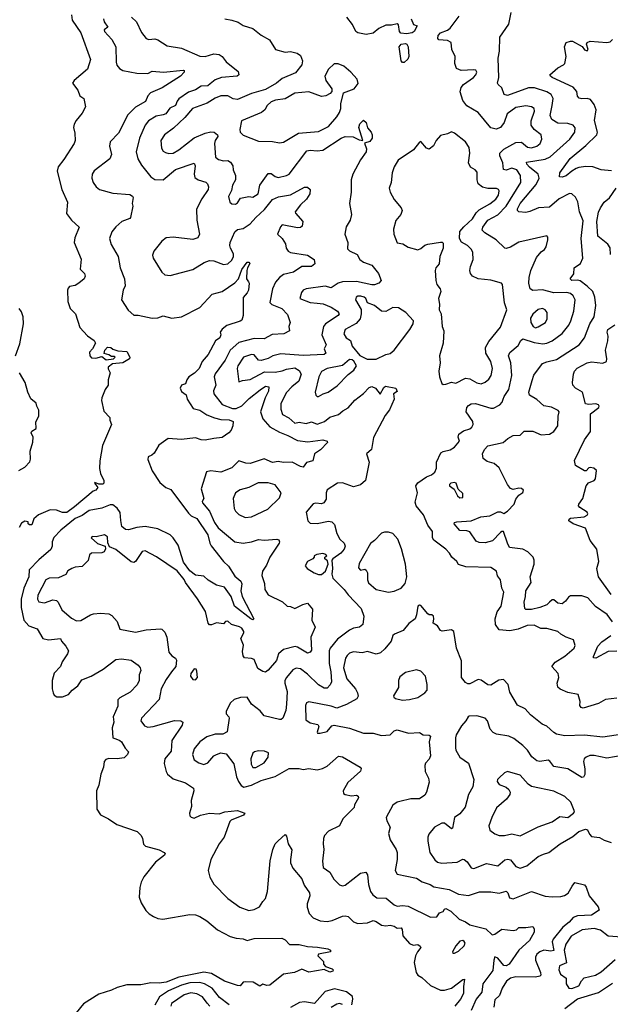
# Model space of a CAD drawing. Extents: x 1552294 to 1694791, y 811929 to 917222.
# Tile 573 of 643: x 1675169 to 1679389, y 877509 to 884549. Entities that reach past the tile are written whole.
import ezdxf

# ---------------------------------------------------------------- set-up
doc = ezdxf.new("R2010")
doc.units = 0

msp = doc.modelspace()

# ---------------------------------------------------------------- linework, layer by layer
at = {"layer": '0CON10XD'}
for points in [[(1675538.1, 884585), (1675543.3, 884545), (1675606.2, 884456.2), (1675674.3, 884265), (1675652.5, 884195), (1675557.5, 884115), (1675546, 884095), (1675583.3, 884045), (1675598.8, 884005), (1675625.8, 883985.8), (1675640, 883925), (1675615, 883880), (1675572.1, 883827.9), (1675558.3, 883801.7), (1675552.7, 883777.3), (1675561.7, 883738.3), (1675565.7, 883685.7), (1675558.6, 883665), (1675485, 883548.6), (1675443, 883497), (1675437.3, 883465), (1675470.3, 883335), (1675509.4, 883245), (1675503.8, 883163.8), (1675538, 883115), (1675593.3, 883065), (1675561.7, 882988.3), (1675557.5, 882955), (1675606.8, 882836.8), (1675601.4, 882765), (1675632, 882735), (1675637.5, 882715), (1675630, 882695), (1675590.8, 882665), (1675565, 882649.5), (1675525, 882640.6), (1675515, 882629.2), (1675510.4, 882615), (1675513.1, 882535), (1675528.9, 882485), (1675567.5, 882445), (1675597.3, 882347.3), (1675652.5, 882287.5), (1675700, 882255), (1675710, 882235), (1675688, 882195), (1675667.5, 882172.5), (1675670.8, 882145), (1675682.2, 882132.2), (1675711.7, 882128.3), (1675755, 882140), (1675787, 882117), (1675840, 882125), (1675850, 882135), (1675845, 882140), (1675825, 882140), (1675805, 882152.5), (1675771.7, 882161.7), (1675777.5, 882185), (1675795, 882206.7), (1675820, 882205), (1675835, 882192.5), (1675870.7, 882180.7), (1675935, 882176.7), (1675956.7, 882135), (1675953.3, 882125), (1675905, 882096.7), (1675830.9, 882089.1), (1675801.5, 882065), (1675801.8, 882051.8), (1675815.3, 882025), (1675800.4, 881975), (1675800.7, 881935), (1675779, 881905), (1675755.6, 881845), (1675754.2, 881825), (1675770.3, 881750.3), (1675812.9, 881705), (1675812.5, 881685), (1675824.2, 881654.2), (1675761.5, 881505), (1675740.8, 881395), (1675739.2, 881339.2), (1675746.7, 881305), (1675770, 881255), (1675770, 881235), (1675761.7, 881228.3), (1675735, 881227.5), (1675705, 881240), (1675702.5, 881235), (1675713, 881223), (1675727.5, 881205), (1675712.5, 881185), (1675693.1, 881176.9), (1675560.5, 881065), (1675505, 881026.4), (1675475, 881024.6), (1675431.9, 881041.9), (1675386.3, 881043.7), (1675302.1, 881007.9), (1675270.5, 880979.5), (1675255, 880937.5), (1675238.3, 880938.3), (1675230, 880945), (1675228.3, 880958.3), (1675205, 880962.5), (1675180.7, 880949.3), (1675165, 880917.5)], [(1675967.6, 884567.6), (1676002.7, 884532.7), (1676037.9, 884457.9), (1676072, 884415), (1676092.3, 884407.7), (1676135, 884411.4), (1676155, 884405.7), (1676222.4, 884362.4), (1676325.5, 884345.5), (1676455, 884288.6), (1676495, 884286.9), (1676555, 884303.8), (1676595, 884300), (1676615.8, 884285.7), (1676645, 884248.1), (1676729.3, 884179.3), (1676735.7, 884155), (1676723.6, 884146.4), (1676610, 884135), (1676565, 884118.2), (1676529.7, 884090.3), (1676514.2, 884075.8), (1676465, 884073.3), (1676425, 884047.3), (1676375, 884031.6), (1676305, 883982.1), (1676292.8, 883967.2), (1676282, 883935), (1676242.4, 883917.6), (1676213.1, 883876.9), (1676195, 883867.9), (1676145, 883859.6), (1676088.1, 883825), (1676065.7, 883794.3), (1676025, 883701.4), (1676000, 883605), (1676014, 883554), (1676039.1, 883509.1), (1676104.7, 883424.7), (1676135, 883407.3), (1676195, 883404), (1676282.9, 883477.1), (1676415, 883524), (1676422.2, 883505), (1676416.1, 883445), (1676420.2, 883420.2), (1676444, 883404), (1676498, 883388), (1676511.1, 883375), (1676518.5, 883355), (1676514.5, 883335), (1676471.4, 883268.6), (1676433.1, 883195), (1676435.5, 883115), (1676454.2, 883015.8), (1676441.2, 882988.8), (1676405, 882977.8), (1676265, 882994.4), (1676215, 882988.6), (1676185, 882966), (1676127, 882893), (1676118, 882865), (1676122.5, 882845), (1676185, 882743.8), (1676205.9, 882725.9), (1676245, 882720), (1676405, 882763.8), (1676486.6, 882813.4), (1676525, 882827.5), (1676555, 882826), (1676625, 882799.2), (1676655, 882802.9), (1676685, 882830), (1676696.5, 882855), (1676696.7, 882875), (1676674.5, 882914.5), (1676670, 882935), (1676672.9, 882955), (1676705, 883032.9), (1676725, 883048.2), (1676765, 883056), (1676815, 883088.5), (1676856.1, 883135), (1676918.6, 883191.4), (1676975, 883263.3), (1677018, 883282), (1677103.1, 883296.9), (1677205, 883350.8), (1677225, 883352), (1677245.6, 883335), (1677241.9, 883305), (1677217.5, 883265), (1677175.6, 883225), (1677136.2, 883175), (1677138.8, 883165), (1677192.5, 883105), (1677186.5, 883073.5), (1677175, 883064.2), (1677155, 883060), (1677045, 883082), (1677032.1, 883067.9), (1677011.2, 883015), (1677043.3, 882985), (1677067.3, 882947.3), (1677073.8, 882915), (1677086.7, 882895), (1677105, 882884.4), (1677225.8, 882865), (1677273.5, 882835), (1677277.8, 882802.3), (1677255, 882785.4), (1677185, 882785.2), (1677125.6, 882745), (1677055, 882726.1), (1677024.4, 882705), (1676997.4, 882672.6), (1676974.2, 882625.8), (1676956.9, 882526.9), (1676971.5, 882511.5), (1677042.2, 882485), (1677081.5, 882441.5), (1677102.5, 882385), (1677092.9, 882355), (1677095.8, 882325), (1677056, 882304), (1676973, 882297), (1676915, 882268), (1676845, 882270.3), (1676735, 882241.1), (1676673.8, 882185), (1676635.8, 882115), (1676565, 882017.3), (1676557.6, 881995), (1676571.1, 881935), (1676554.4, 881895), (1676557.1, 881875), (1676615, 881798.5), (1676688.2, 881768.2), (1676715, 881768.2), (1676755, 881788.1), (1676808.9, 881841.1), (1676886.8, 881903.2), (1676925, 881928.9), (1676949.4, 881925), (1676946.3, 881893.6), (1676923.5, 881845), (1676890.2, 881745), (1676906, 881695), (1676956.8, 881636.8), (1677025, 881598.8), (1677085, 881577.1), (1677155, 881540.8), (1677228.2, 881531.8), (1677335.5, 881545.5), (1677366.1, 881536.1), (1677368.8, 881525), (1677317.4, 881472.6), (1677276, 881445), (1677262.9, 881395), (1677218.2, 881381.8), (1677195, 881350), (1677175, 881353.3), (1677115, 881385.9), (1677053.6, 881383.6), (1677015, 881388.9), (1676975, 881383.3), (1676915, 881409.6), (1676815, 881376.5), (1676785, 881379.2), (1676734.7, 881395.3), (1676683.8, 881345), (1676605, 881314.4), (1676535, 881324), (1676503.3, 881315), (1676466, 881195), (1676484.3, 881125.7), (1676472.9, 881105), (1676474.4, 881095), (1676525.8, 881035.8), (1676560.3, 880955), (1676586.7, 880915), (1676705, 880816.4), (1676765, 880805.7), (1676825, 880814.4), (1676875, 880831.5), (1676915, 880826.9), (1677005.6, 880835.6), (1677020, 880830), (1677025.7, 880815.7), (1677021.9, 880805), (1676955, 880705.8), (1676932.2, 880647.7), (1676904, 880605), (1676900, 880575), (1676917.3, 880517.3), (1676920.9, 880475), (1676945, 880435.7), (1677045.7, 880385.7), (1677080, 880355), (1677105, 880353.3), (1677135, 880338), (1677192.1, 880367.9), (1677225, 880377.1), (1677262, 880335), (1677257.1, 880255), (1677279.2, 880205), (1677248.5, 880135), (1677255, 880040), (1677243.6, 880026.4), (1677225, 880020), (1677155, 880063.3), (1677136.5, 880066.5), (1677054.2, 880045.7), (1677019.1, 880015), (1677003.8, 879966.2), (1676945, 879897.5), (1676925, 879884.3), (1676905, 879888.6), (1676870.9, 879910.9), (1676843.1, 879973.1), (1676825, 879982.5), (1676775.9, 879985.9), (1676765, 880000), (1676760.8, 880030.8), (1676767.1, 880077.1), (1676748.6, 880125), (1676770.5, 880165), (1676770.5, 880175), (1676755, 880197.8), (1676738.7, 880208.7), (1676682.5, 880225), (1676655, 880247.5), (1676640, 880245), (1676625, 880230), (1676575, 880237.5), (1676538.2, 880221.8), (1676525, 880222.7), (1676514.6, 880235), (1676496.5, 880316.5), (1676438.8, 880408.8), (1676354, 880525), (1676345, 880546.2), (1676295, 880608), (1676147.2, 880707.2), (1676065, 880750.4), (1676043.7, 880746.3), (1675997.1, 880675), (1675985, 880668.9), (1675965, 880672), (1675855, 880761.3), (1675809.5, 880779.5), (1675797.3, 880807.3), (1675795, 880851.2), (1675775.5, 880865.5), (1675715, 880851.9), (1675687, 880853), (1675680, 880845), (1675725, 880803.6), (1675780, 880785), (1675781.2, 880765), (1675771.2, 880745), (1675755, 880738.1), (1675682, 880735), (1675668.3, 880721.7), (1675658.3, 880681.7), (1675615, 880639.4), (1675565.5, 880635.5), (1675542, 880625), (1675512.4, 880607.6), (1675498.5, 880581.5), (1675445, 880559.3), (1675380, 880555), (1675355, 880544.6), (1675297.8, 880435), (1675295.3, 880405), (1675305, 880386.4), (1675345, 880378.5), (1675405, 880400.5), (1675431.2, 880395), (1675443.6, 880383.6), (1675469.4, 880329.4), (1675539.5, 880269.5), (1675575, 880251), (1675606.1, 880253.9), (1675675, 880294.5), (1675695, 880300), (1675745, 880304.6), (1675805, 880299.7), (1675827.8, 880287.7), (1675865, 880246), (1675885, 880192), (1675995, 880170.6), (1676073.5, 880186.5), (1676174.5, 880194.5), (1676185, 880190.6), (1676205, 880170), (1676221.1, 880135), (1676235, 880025.8), (1676255, 880001.1), (1676283.1, 879983.1), (1676289.4, 879969.4), (1676284, 879925), (1676253.7, 879886.3), (1676215, 879831.5), (1676179.7, 879765), (1676165, 879688.5), (1676039.2, 879555), (1676034.4, 879535), (1676060.4, 879500.4), (1676085, 879491.2), (1676123.3, 879495), (1676275, 879538.1), (1676320, 879535), (1676333.3, 879525), (1676330.8, 879505), (1676255.5, 879395), (1676250.6, 879319.4), (1676206.5, 879265), (1676201.7, 879231.7), (1676214.2, 879174.2), (1676223.8, 879155), (1676265, 879121.4), (1676352.6, 879092.6), (1676410, 879055), (1676413.3, 879035), (1676394.1, 878965.9), (1676395.9, 878924.1), (1676382, 878875), (1676385, 878857.5), (1676395, 878846.2), (1676415, 878840.8), (1676459.5, 878860.5), (1676525, 878874.3), (1676595, 878870.8), (1676635, 878883.8), (1676725, 878894.8), (1676777.9, 878875), (1676768.6, 878861.4), (1676680.8, 878825), (1676670.6, 878815), (1676629.2, 878705), (1676593.1, 878655), (1676534.4, 878545), (1676515.8, 878465), (1676528.3, 878418.3), (1676556.6, 878366.6), (1676655.8, 878265), (1676742.6, 878202.6), (1676805, 878178.9), (1676845, 878185.6), (1676881.9, 878205), (1676905, 878244.4), (1676925.5, 878265), (1676940, 878315), (1676958.9, 878535), (1676978.2, 878615)], [(1677966.7, 884555), (1677982.5, 884515), (1678010, 884505), (1677986.7, 884465), (1677972.5, 884455), (1677931.9, 884448.1), (1677892.1, 884452.1), (1677883.6, 884463.6), (1677875, 884513.3), (1677865, 884520), (1677825, 884510), (1677785, 884511.1), (1677734.7, 884485.3), (1677695, 884451.8), (1677645, 884442.9), (1677585, 884454.6), (1677571.4, 884465), (1677546.7, 884515), (1677507.2, 884567.2)], [(1678624.3, 881835), (1678631.1, 881855), (1678665.3, 881905), (1678685.8, 882005), (1678678.9, 882095), (1678662.3, 882145), (1678670.3, 882169.7), (1678730.4, 882219.6), (1678749.5, 882255), (1678765, 882267.1), (1678845, 882241.1), (1678907.6, 882232.4), (1678935.4, 882235.4), (1678975, 882252.5), (1679045.5, 882305), (1679091.8, 882365), (1679107.9, 882395), (1679127.9, 882465), (1679139.2, 882545), (1679125, 882574.3), (1679105, 882590.9), (1679078.1, 882598.1), (1678985, 882595.7), (1678905, 882617.9), (1678835, 882613.5), (1678815.7, 882625), (1678806.9, 882665), (1678808.9, 882705), (1678822.5, 882755), (1678861.3, 882848.7), (1678895, 882888.8), (1678918.8, 882905), (1678931.2, 882925), (1678943.3, 882975), (1678942.5, 882995), (1678935, 883002.5), (1678735, 882958.8), (1678675, 882921.5), (1678644.2, 882914.2), (1678635, 882916.2), (1678574.2, 882975), (1678492.5, 883025), (1678472.5, 883045), (1678477.3, 883065), (1678514.1, 883115.9), (1678585, 883154.8), (1678644.4, 883215.6), (1678750.9, 883385), (1678748, 883435), (1678720.9, 883475), (1678685, 883487), (1678645, 883472.4), (1678626.9, 883476.9), (1678621.1, 883525), (1678599.1, 883575), (1678600.5, 883595), (1678627.4, 883622.6), (1678715, 883671.2), (1678755, 883672.9), (1678798.6, 883638.6), (1678825, 883632.4), (1678865, 883644.7), (1678887.9, 883665), (1678900.9, 883695), (1678894.3, 883725), (1678844.8, 883764.8), (1678824.1, 883795), (1678823.9, 883825), (1678847.1, 883895), (1678844.3, 883915), (1678827.1, 883927.1), (1678785, 883934.2), (1678715, 883921.9), (1678652.5, 883875), (1678630.5, 883815), (1678605, 883779.2), (1678573, 883767), (1678535, 883775.7), (1678445, 883885.7), (1678365, 883932.2), (1678335, 883972), (1678317.2, 884032.8), (1678323.5, 884065), (1678340.6, 884085), (1678412.3, 884135), (1678429.1, 884155), (1678435.5, 884175), (1678427.2, 884187.2), (1678415, 884190.9), (1678324.7, 884184.7), (1678289.8, 884199.8), (1678278.5, 884235), (1678280, 884285), (1678256.9, 884335), (1678252.2, 884385), (1678225, 884400), (1678164, 884404), (1678156.7, 884415), (1678160, 884435), (1678175, 884456), (1678225, 884474.3), (1678245, 884488.6), (1678308.5, 884575)], [(1679404.3, 880244.3), (1679367.9, 880295), (1679282.5, 880352.5), (1679228.8, 880415), (1679185, 880430.5), (1679105, 880428.5), (1679089.8, 880420.2), (1679068.8, 880391.2), (1679045, 880373.1), (1679015, 880377.1), (1678985, 880400.8), (1678975, 880401.4), (1678954.4, 880385), (1678935, 880365.6), (1678885, 880345.4), (1678825, 880331.8), (1678785, 880330.8), (1678778.3, 880338.3), (1678773.3, 880385), (1678784.2, 880425), (1678785.4, 880465), (1678824, 880524), (1678815.6, 880565), (1678846.1, 880656.1), (1678846.2, 880685), (1678838.8, 880705), (1678800, 880745), (1678764.3, 880764.3), (1678670, 880775), (1678653.5, 880805), (1678625, 880888.8), (1678615, 880890), (1678605, 880882.9), (1678546.6, 880823.4), (1678495, 880807.3), (1678451.6, 880811.6), (1678430.7, 880820.7), (1678386.5, 880886.5), (1678365, 880894.6), (1678315, 880896.2), (1678273.3, 880945), (1678277, 880953), (1678291.9, 880958.1), (1678395, 880965.9), (1678465, 880993.2), (1678527.5, 881002.5), (1678585, 881030.8), (1678605, 881030), (1678627.5, 881017.5), (1678655.7, 881034.3), (1678703.3, 881085), (1678715, 881120), (1678735, 881150), (1678765, 881167.5), (1678768.8, 881185), (1678755, 881196.2), (1678735, 881200), (1678695, 881190), (1678675, 881196.7), (1678654.4, 881224.4), (1678595, 881345.6), (1678559.2, 881375), (1678509.5, 881389.5), (1678480.3, 881410.3), (1678476.5, 881445), (1678490, 881475), (1678515, 881501.8), (1678623.3, 881525), (1678656.7, 881555), (1678695, 881576.7), (1678745, 881577.5), (1678774.2, 881605.8), (1678835, 881606.9), (1678895, 881580), (1678955.9, 881585.9), (1678986.1, 881603.9), (1679014.7, 881645.3), (1679016.5, 881715), (1679023.1, 881745), (1679015.8, 881755), (1678968.8, 881778.8), (1678915, 881788.5), (1678863.7, 881833.7), (1678812.2, 881865), (1678807.3, 881885), (1678830.2, 881969.8), (1678843.6, 882006.4), (1678905, 882090), (1678935, 882103.8), (1679005, 882119.1), (1679166.8, 882223.2), (1679203.9, 882275), (1679243.7, 882375), (1679274.6, 882425), (1679285.4, 882505), (1679279.6, 882565), (1679263.9, 882605), (1679224.8, 882644.8), (1679175, 882681.2), (1679155, 882686.9), (1679115, 882684.6), (1679102.9, 882695), (1679128.1, 882731.9), (1679131.9, 882775), (1679175.3, 882804.7), (1679192.1, 882845), (1679180, 882985), (1679195, 883110), (1679169.4, 883175), (1679157.9, 883247.9), (1679139.7, 883279.7), (1679113.6, 883303.6), (1679096.7, 883306.7), (1679025, 883269.2), (1678955, 883208.1), (1678875.3, 883204.7), (1678815, 883176.7), (1678785, 883170), (1678735.8, 883175.8), (1678725.8, 883185.8), (1678725, 883196.2), (1678745.5, 883235), (1678859.2, 883370.8), (1678880.3, 883415), (1678873.4, 883445), (1678810.9, 883495), (1678792.3, 883515), (1678790, 883530), (1678925, 883551.2), (1678960.7, 883569.3), (1679100.4, 883695), (1679135.4, 883745), (1679137.9, 883775), (1679124, 883795), (1679085, 883806.2), (1679015, 883809.1), (1678970.4, 883835), (1678960.3, 883865), (1678974.2, 883935), (1678981.3, 883985), (1678966.5, 884015), (1678935, 884034.1), (1678847.2, 884062.8), (1678805, 884062.1), (1678655, 884006.5), (1678631.4, 884015), (1678615, 884062), (1678588, 884085), (1678584.3, 884095), (1678593.8, 884135), (1678588.5, 884275), (1678598.1, 884325), (1678600, 884425), (1678665, 884516.7), (1678680, 884600)], [(1675767.5, 884555), (1675773.1, 884533.1), (1675799.4, 884495), (1675772.7, 884477.3), (1675774.2, 884465), (1675827.9, 884407.9), (1675856.2, 884355), (1675857.9, 884245), (1675863.9, 884223.9), (1675881.1, 884201.1), (1675904.7, 884184.7), (1676005, 884166.9), (1676085, 884164.6), (1676115, 884180.9), (1676195.8, 884174.2), (1676337.9, 884187.9), (1676343.8, 884185), (1676344, 884175), (1676317.5, 884145), (1676187.5, 884062.5), (1676102.2, 884025), (1676083.6, 884005), (1676066.7, 883965), (1675995, 883924.6), (1675941.7, 883868.3), (1675875, 883738), (1675814.2, 883675), (1675811.4, 883645), (1675824.4, 883585), (1675813.5, 883555), (1675700.5, 883469.5), (1675685.6, 883445), (1675683.5, 883415), (1675693.6, 883385), (1675715, 883354.4), (1675739.2, 883335), (1675835, 883308.4), (1675955, 883298.2), (1675975, 883287.1), (1675978.3, 883278.3), (1675972.8, 883235), (1675977.1, 883215), (1675961.1, 883135), (1675955, 883127.1), (1675898, 883105), (1675855, 883068), (1675827, 883033), (1675810.8, 882985), (1675822.2, 882942.2), (1675871.1, 882855), (1675885.5, 882775.5), (1675917.5, 882695), (1675921.2, 882645), (1675908, 882615), (1675895.8, 882545), (1675942.6, 882472.6), (1675985, 882437.5), (1676016.4, 882436.4), (1676115, 882415.2), (1676155, 882417.5), (1676195, 882431.4), (1676255, 882414.4), (1676325, 882423.8), (1676455, 882492.1), (1676543.5, 882586.5), (1676614.8, 882605.2), (1676705, 882667.5), (1676732, 882695), (1676755, 882762.9), (1676795, 882814.3), (1676806.7, 882815), (1676812.5, 882805), (1676795.6, 882775), (1676791.9, 882755), (1676790, 882695), (1676803.9, 882673.9), (1676808.8, 882665), (1676803.1, 882615), (1676794.4, 882595), (1676766.7, 882563.3), (1676765.6, 882435), (1676755, 882401.2), (1676745, 882392.7), (1676647.8, 882362.2), (1676614.6, 882335.4), (1676602, 882315), (1676606.7, 882295), (1676598, 882275), (1676567.8, 882252.2), (1676514.4, 882155), (1676472.2, 882105), (1676451.1, 882055), (1676417.8, 882022.2), (1676377.5, 881995), (1676362.5, 881975), (1676354.1, 881945.9), (1676323.8, 881935), (1676316.2, 881915), (1676325, 881890), (1676357.1, 881867.1), (1676365.7, 881835.7), (1676408.9, 881768.9), (1676455, 881757.7), (1676504.8, 881724.8), (1676561.7, 881701.7), (1676605, 881690.7), (1676665, 881688.8), (1676693.8, 881675), (1676692, 881645), (1676679.2, 881615), (1676662.5, 881595), (1676615, 881561.5), (1676555, 881553.3), (1676495, 881543.3), (1676465, 881545.3), (1676425, 881559.1), (1676325, 881546.9), (1676230.8, 881555), (1676162.8, 881507.2), (1676129.7, 881450.3), (1676112.5, 881435), (1676086.1, 881423.9), (1676084, 881405), (1676114.1, 881324.1), (1676170.1, 881240.1), (1676212, 881205), (1676249.3, 881189.3), (1676375, 881020), (1676395, 881001.9), (1676433.4, 880983.4), (1676513.6, 880865), (1676526.7, 880806.7), (1676537.7, 880787.7), (1676625, 880675.5), (1676660.5, 880640.5), (1676705, 880569.4), (1676750, 880535), (1676755.5, 880515), (1676749.1, 880465), (1676757.8, 880425), (1676842, 880265), (1676835, 880258), (1676820, 880265), (1676704.7, 880355), (1676679.6, 880425), (1676631.3, 880491.3), (1676575, 880505.2), (1676515, 880541), (1676485, 880570.7), (1676425, 880577.5), (1676385, 880607.8), (1676340, 880670), (1676300.7, 880790.7), (1676266, 880845), (1676244.6, 880865), (1676155, 880908), (1676065, 880924.3), (1676005, 880917.1), (1675945, 880901.1), (1675925, 880902.7), (1675898.5, 880925), (1675891.9, 880968.1), (1675886.7, 881025), (1675865, 881057.3), (1675835, 881080.4), (1675815, 881081.2), (1675755, 881057.3), (1675665, 881040.2), (1675615, 881003.1), (1675565, 880983.3), (1675461.9, 880898.1), (1675413.3, 880846.7), (1675401.2, 880815), (1675401.4, 880785), (1675390.3, 880759.7), (1675305, 880687.5), (1675235.7, 880615), (1675234.8, 880565), (1675197, 880485), (1675179.7, 880405), (1675179.5, 880345), (1675198.2, 880255), (1675235, 880214.6), (1675293.5, 880193.5), (1675335, 880123.3), (1675374.3, 880115.7), (1675460, 880125), (1675466.7, 880105), (1675498.8, 880068.8), (1675517.5, 880035), (1675510, 880015), (1675472.3, 879957.7), (1675460, 879925), (1675414.3, 879875.7), (1675399.6, 879825), (1675400, 879765), (1675406.8, 879736.8), (1675415, 879720), (1675435, 879706.7), (1675475, 879708.2), (1675516.2, 879723.8), (1675544.6, 879755), (1675585, 879786.1), (1675611.8, 879828.2), (1675679.2, 879855), (1675765.2, 879904.8), (1675855, 879974.4), (1675895, 879979.1), (1675965, 879970), (1676015, 879933.8), (1676030, 879915), (1676034, 879895), (1676023.3, 879865), (1676021.4, 879825), (1676007.5, 879792.5), (1675959.2, 879740.8), (1675885, 879700.9), (1675870.4, 879685), (1675868.9, 879641.1), (1675836, 879565), (1675842, 879525), (1675830.4, 879485), (1675834.2, 879415), (1675855, 879405.8), (1675885, 879395.6), (1675895.4, 879385.4), (1675921.3, 879341.3), (1675946.1, 879313.9), (1675940, 879295), (1675915, 879271.9), (1675865, 879262.9), (1675805, 879265.4), (1675785, 879258.2), (1675771.8, 879245), (1675768.5, 879205), (1675749.5, 879155), (1675734, 879075), (1675717.5, 879035), (1675720.8, 878905), (1675745, 878863.8), (1675804.1, 878834.1), (1675862.5, 878795), (1676007.5, 878745), (1676036, 878715), (1676046, 878695), (1676052.9, 878652.9), (1676068.3, 878638.3), (1676165, 878612.9), (1676200, 878595), (1676207.5, 878585), (1676203.3, 878575), (1676140, 878525), (1676055, 878420), (1676036.8, 878383.2), (1676027.1, 878345), (1676022.5, 878275), (1676036, 878235), (1676070.5, 878180.5), (1676094, 878155), (1676125.5, 878135.5), (1676155, 878123.1), (1676192.3, 878117.7), (1676385, 878150.8), (1676425, 878149.2), (1676457, 878137), (1676505, 878106), (1676582, 878042), (1676672.7, 877992.7), (1676715, 877981), (1676765, 877977.4), (1676795, 877965.7), (1676845, 877980.3), (1677041.7, 877981.7), (1677065, 877968.8), (1677097, 877937), (1677165.9, 877935.9), (1677225, 877922), (1677297.7, 877917.7), (1677370, 877905), (1677390, 877895), (1677390, 877885), (1677303, 877867), (1677300, 877855), (1677340, 877815), (1677340, 877795), (1677355, 877780), (1677402.5, 877762.5), (1677408, 877755), (1677405.5, 877744.5), (1677385, 877738.9), (1677345, 877756.7), (1677235, 877739.2), (1677185, 877759.2), (1677132.9, 877737.1), (1677055, 877723.3), (1676955, 877646.7), (1676935, 877643.3), (1676907, 877653), (1676885, 877637.5), (1676836.4, 877666.4), (1676785, 877668.8), (1676765, 877667.5), (1676745, 877640), (1676725, 877642.5), (1676633.3, 877675), (1676538.3, 877728.3), (1676485, 877739.6), (1676305, 877701.9), (1676215, 877667.4), (1676165, 877660.7), (1676105, 877663.1), (1676035, 877646.9), (1675933.2, 877646.8), (1675865, 877630), (1675825, 877609.5), (1675735, 877581.9), (1675625, 877511.5), (1675572, 877448)], [(1676635, 884556.2), (1676685, 884546.2), (1676730.7, 884530.7), (1676765, 884507.1), (1676835, 884487.1), (1676895, 884439.2), (1676954.2, 884404.2), (1676997.5, 884335), (1677065, 884318.1), (1677105, 884320.5), (1677150.9, 884310.9), (1677175, 884292), (1677188.5, 884255), (1677185, 884227.5), (1677139.8, 884170.2), (1677045, 884128.2), (1677005, 884096.2), (1676925, 884049.4), (1676825, 884021.1), (1676725, 883978.3), (1676695, 883982.3), (1676655, 884005.8), (1676605, 884004.6), (1676565, 883988.5), (1676508.8, 883951.2), (1676403.3, 883915), (1676349.8, 883850.2), (1676266.7, 883773.3), (1676203.1, 883725), (1676176.7, 883685), (1676181.2, 883631.2), (1676195, 883609.2), (1676209.8, 883599.8), (1676235, 883593.5), (1676265, 883595.6), (1676305, 883618.9), (1676415.3, 883704.7), (1676492.9, 883737.1), (1676535, 883746.9), (1676557.5, 883745), (1676581.9, 883725), (1676585.5, 883715), (1676566.2, 883685), (1676561.1, 883665), (1676567.5, 883565), (1676589.1, 883549.1), (1676625, 883540), (1676655, 883541.5), (1676675, 883531.4), (1676691.1, 883505), (1676694.3, 883475), (1676711.2, 883435), (1676711.2, 883405), (1676688.9, 883365), (1676681.1, 883328.9), (1676661.2, 883285), (1676671.2, 883245), (1676685, 883232.5), (1676709.8, 883230.2), (1676725, 883240), (1676747.3, 883272.7), (1676805, 883284), (1676835, 883280.8), (1676871.9, 883305), (1676884, 883365), (1676945, 883449.4), (1676965, 883449.5), (1676995, 883427.3), (1677015, 883421.5), (1677075.8, 883434.3), (1677095, 883443.8), (1677219.7, 883610.3), (1677245, 883617.3), (1677295, 883610.9), (1677335, 883615.3), (1677465, 883702.9), (1677495, 883713.3), (1677551.4, 883711.4), (1677595, 883689.2), (1677620, 883685), (1677592.2, 883777.8), (1677599.2, 883805), (1677625, 883831.2), (1677643.8, 883815), (1677653.3, 883775), (1677680, 883745), (1677687.5, 883725), (1677687.1, 883702.9), (1677671.2, 883678.8), (1677633, 883667), (1677646.4, 883626.4), (1677643.8, 883605), (1677603.5, 883546.5), (1677548.5, 883445), (1677536.9, 883405), (1677537.9, 883315), (1677526.2, 883235), (1677540.8, 883155), (1677530.8, 883115), (1677502.3, 883067.7), (1677492.9, 883015), (1677512.9, 882955), (1677510.3, 882910.3), (1677525.4, 882895.4), (1677580.9, 882870.9), (1677600.4, 882835), (1677625, 882815.4), (1677685, 882794.4), (1677733.7, 882733.7), (1677751.1, 882685), (1677735.9, 882664.1), (1677705, 882653.3), (1677685, 882652.7), (1677576.6, 882676.6), (1677475, 882673.9), (1677444.7, 882665.3), (1677395, 882632.2), (1677352.8, 882642.8), (1677216.7, 882625), (1677195, 882614.2), (1677181.4, 882598.6), (1677170, 882555), (1677245, 882527.3), (1677295, 882522.9), (1677337.3, 882517.3), (1677395, 882492.7), (1677438.6, 882465), (1677452.2, 882445), (1677445.6, 882435), (1677355, 882375.4), (1677338.9, 882355), (1677328.5, 882295), (1677359.2, 882225), (1677343.3, 882195), (1677355.8, 882165), (1677345, 882155.8), (1677195, 882147.4), (1677035, 882160), (1676976.7, 882145), (1676945, 882126.7), (1676895, 882111.9), (1676875, 882115.6), (1676845, 882152.5), (1676825, 882155.3), (1676767.1, 882135), (1676727.3, 882075), (1676722.5, 882055), (1676735, 881960), (1676760.7, 881969.3), (1676815, 881976.2), (1676918, 882032), (1676995, 882028.2), (1677045, 882038.2), (1677075, 882050), (1677135, 882059.2), (1677165, 882041.2), (1677179.2, 882015), (1677162.4, 881965), (1677113.3, 881925), (1677075, 881882.5), (1677033.8, 881805), (1677034.6, 881765), (1677047.1, 881725), (1677093, 881703), (1677135, 881664.6), (1677165, 881671.6), (1677215, 881662.5), (1677255, 881673.9), (1677295, 881657.3), (1677345.7, 881675), (1677385, 881707.8), (1677445.8, 881725), (1677477.3, 881752.7), (1677515, 881772.9), (1677562.6, 881827.4), (1677625, 881876.7), (1677665, 881918.2), (1677685, 881927.4), (1677712.3, 881915), (1677745, 881871.2), (1677771.4, 881918.6), (1677782.5, 881927.5), (1677856.2, 881915), (1677865, 881890), (1677840, 881875), (1677845.6, 881835), (1677811.4, 881758.6), (1677781.1, 881718.9), (1677697.4, 881562.6), (1677682.5, 881475), (1677646.9, 881445), (1677665.3, 881385), (1677638.8, 881255), (1677605, 881222.7), (1677555, 881208.9), (1677475, 881237.1), (1677438.8, 881235), (1677365, 881188), (1677358.1, 881165), (1677358.5, 881121.5), (1677341.2, 881095), (1677325, 881087.5), (1677285, 881092.5), (1677265, 881086.5), (1677215, 881027.5), (1677228, 880965), (1677245, 880949.4), (1677295, 880947.8), (1677375, 880963.8), (1677398.9, 880958.9), (1677419.2, 880939.2), (1677434.4, 880874.4), (1677457.5, 880835), (1677488.1, 880805), (1677494.4, 880785), (1677486.6, 880763.4), (1677463.1, 880735), (1677407.5, 880695), (1677400, 880685), (1677404, 880625), (1677400, 880585), (1677406.1, 880555), (1677487.1, 880475), (1677515, 880435.8), (1677608.6, 880338.6), (1677628.8, 880285), (1677620.8, 880225), (1677596.7, 880205), (1677555, 880198.5), (1677525.4, 880184.6), (1677439.9, 880120.1), (1677386.9, 880055), (1677380.3, 880035), (1677379.7, 879945), (1677392.8, 879885), (1677396.3, 879813.7), (1677387.7, 879792.3), (1677365, 879769.2), (1677345, 879768.5), (1677305, 879792), (1677225, 879870), (1677175, 879907.5), (1677145, 879911.2), (1677120, 879900), (1677075, 879846.4), (1677064.2, 879825), (1677063.5, 879805), (1677079.8, 879745), (1677074.7, 879654.7)], [(1677915, 884242.5), (1677905, 884242.5), (1677893.8, 884255), (1677880, 884355), (1677895, 884374), (1677925, 884378.2), (1677935, 884374), (1677945.6, 884355), (1677948.8, 884285), (1677943, 884267), (1677915, 884242.5)], [(1679397.8, 883467.8), (1679325, 883476.4), (1679265, 883497), (1679215, 883499.1), (1679165, 883491.9), (1679144.2, 883485.8), (1679114.8, 883465.2), (1679075, 883432.7), (1679045, 883422.1), (1679026, 883426), (1679029.4, 883455), (1679102.6, 883557.4), (1679215, 883648.5), (1679293.1, 883725), (1679296.9, 883745), (1679277.2, 883827.2), (1679288.2, 883905), (1679275, 883942), (1679247.6, 883977.6), (1679225, 883986.5), (1679185, 883982.9), (1679167.3, 883987.3), (1679155, 884002.5), (1679149.1, 884035), (1679125, 884066.4), (1678974, 884135), (1678960.8, 884145), (1678958, 884155), (1679015.3, 884204.7), (1679054.6, 884225.4), (1679063.8, 884236.2), (1679073.6, 884285), (1679061.1, 884355), (1679074.2, 884385.8), (1679103.8, 884396.2), (1679120, 884395), (1679187.5, 884357.5), (1679205, 884333.8), (1679225, 884327.5), (1679230, 884335), (1679220, 884375), (1679223.3, 884385), (1679245, 884395.6), (1679365, 884386.7), (1679388.5, 884391.5), (1679405, 884407.5)], [(1677025, 883667.5), (1677055, 883673.8), (1677162.1, 883737.9), (1677305, 883748.7), (1677375.5, 883784.5), (1677435, 883854.2), (1677453.5, 883885), (1677464.4, 883915), (1677463.7, 883946.3), (1677482, 884025), (1677558.8, 884055), (1677586.4, 884093.6), (1677580, 884125), (1677535.8, 884175), (1677485, 884216), (1677445, 884233.8), (1677415, 884233.3), (1677376, 884195), (1677350, 884145), (1677355.8, 884115), (1677398.8, 884055), (1677398.8, 884035), (1677387.6, 884022.4), (1677356.7, 884005), (1677325, 884000), (1677235, 884034.4), (1677135, 884024.6), (1677065, 883984), (1676996.5, 883973.5), (1676965, 883960.9), (1676937.1, 883935), (1676919.4, 883905), (1676897.1, 883885), (1676754.7, 883825.3), (1676742.2, 883765), (1676745, 883744.2), (1676765, 883724.3), (1676875, 883681.5), (1676975, 883677.3), (1677025, 883667.5)], [(1678195, 881941.2), (1678215, 881943.8), (1678255, 881957.5), (1678285, 881950), (1678355, 881985.6), (1678385, 881981.9), (1678435, 881951.8), (1678466.3, 881946.3), (1678495, 881956.2), (1678520.7, 881979.3), (1678538.2, 882005), (1678548.4, 882055), (1678534.7, 882105), (1678499.5, 882165), (1678497.2, 882205), (1678521.5, 882248.5), (1678605, 882350.8), (1678650.6, 882475), (1678633.5, 882525), (1678617.8, 882655), (1678610.8, 882665), (1678535, 882687.8), (1678446, 882696), (1678405.4, 882715.4), (1678389.5, 882735), (1678385.5, 882755), (1678390, 882785), (1678409.6, 882835), (1678407.9, 882885), (1678396.6, 882906.6), (1678367.8, 882935), (1678325, 882958.1), (1678311.6, 882985), (1678315, 883034), (1678342, 883068), (1678405.2, 883124.8), (1678431.5, 883168.5), (1678451.1, 883188.9), (1678528.3, 883231.7), (1678571.1, 883265), (1678590, 883295), (1678595.7, 883325), (1678591.2, 883335), (1678575, 883341.1), (1678515, 883341.1), (1678475, 883351.8), (1678445.6, 883375), (1678437, 883403), (1678437.9, 883457.9), (1678423.8, 883475), (1678391.2, 883495), (1678377.1, 883525), (1678384.3, 883595), (1678380.8, 883635), (1678355, 883676), (1678275, 883738), (1678253.9, 883746.1), (1678225, 883732.5), (1678175, 883721.2), (1678144, 883685), (1678125, 883646.7), (1678095, 883622.5), (1678075, 883630), (1678035, 883677.5), (1678025, 883673.3), (1677982.4, 883617.6), (1677873.3, 883545), (1677845, 883496.7), (1677830.6, 883455), (1677824.4, 883385.6), (1677810, 883345), (1677816.7, 883315), (1677844.2, 883264.2), (1677894.3, 883205), (1677901.4, 883185), (1677891.4, 883155), (1677856.4, 883113.6), (1677839.9, 883050.1), (1677841.3, 883015), (1677865, 882952.5), (1677905.9, 882945.9), (1677945, 882922.7), (1678015, 882904.3), (1678035, 882912.5), (1678065, 882938), (1678085, 882944.3), (1678175, 882959.2), (1678188, 882958), (1678195, 882950), (1678194.3, 882915), (1678171.4, 882855), (1678166.7, 882803.3), (1678143.5, 882775), (1678138.5, 882755), (1678141.4, 882685), (1678150, 882655), (1678172.5, 882625), (1678177.5, 882605), (1678161.2, 882555), (1678168.8, 882515), (1678166, 882475), (1678180.8, 882445), (1678187.5, 882355), (1678200, 882325), (1678195.8, 882235), (1678168.1, 882145), (1678174.2, 882095), (1678164.3, 882035), (1678168, 881995), (1678185, 881947.5), (1678195, 881941.2)], [(1679390.3, 882870.3), (1679388, 882918), (1679371.4, 882945), (1679300.4, 883000.4), (1679291.9, 883105), (1679305, 883173.8), (1679318.5, 883205), (1679344.7, 883245), (1679383.1, 883275), (1679430.3, 883345)], [(1677715, 882122), (1677785, 882156.2), (1677815, 882162.5), (1677845.6, 882185), (1677956.4, 882335), (1677979.4, 882375), (1677984, 882395), (1677927.8, 882455), (1677875, 882488.8), (1677835, 882491.1), (1677785, 882463.3), (1677755, 882465.4), (1677705, 882504.5), (1677655, 882524), (1677642.9, 882555), (1677631.1, 882565), (1677607.2, 882572.8), (1677585, 882571.5), (1677572.9, 882565), (1677568.5, 882545), (1677607.9, 882477.9), (1677609.2, 882445), (1677600.8, 882409.2), (1677573.3, 882376.7), (1677495, 882334.4), (1677485, 882304), (1677502.7, 882275), (1677532.9, 882255), (1677545.3, 882215), (1677599.1, 882149.1), (1677652.3, 882122.3), (1677715, 882122)], [(1675138.1, 882145), (1675169.3, 882230.7), (1675196.1, 882375), (1675193.5, 882423.5), (1675181.2, 882461.2), (1675164.5, 882485)], [(1678855, 882345.6), (1678875, 882352.7), (1678925.7, 882385), (1678938.7, 882411.3), (1678937.5, 882455), (1678924.5, 882474.5), (1678905, 882483.8), (1678875, 882476.2), (1678835, 882443.1), (1678819.2, 882415), (1678822.1, 882385), (1678838.6, 882355), (1678855, 882345.6)], [(1679395, 880439.5), (1679305.2, 880565), (1679294, 880625), (1679307.5, 880675), (1679293.8, 880763.8), (1679244.3, 880825), (1679212.7, 880912.7), (1679124.1, 880944.1), (1679093.1, 880965), (1679095, 880978), (1679105, 880985.6), (1679202.5, 880995), (1679223.6, 881006.4), (1679228.6, 881015), (1679225, 881027.5), (1679171.5, 881061.5), (1679163.2, 881073.2), (1679164.5, 881085), (1679193.1, 881125), (1679216.2, 881215), (1679233.4, 881236.6), (1679274.3, 881255), (1679283.5, 881265), (1679291.8, 881325), (1679272.6, 881342.6), (1679245, 881347.8), (1679235, 881344.5), (1679217.3, 881322.7), (1679205, 881323.6), (1679141.2, 881361.2), (1679132.3, 881397.7), (1679204.4, 881545), (1679248.9, 881605), (1679248.8, 881731.2), (1679307.1, 881775), (1679308.6, 881785), (1679303.8, 881795), (1679285, 881802.9), (1679235, 881796.4), (1679212.9, 881802.9), (1679190, 881885), (1679140, 881915), (1679122, 881935), (1679118.8, 881955), (1679125.6, 882015), (1679132.7, 882035), (1679152.4, 882057.6), (1679225, 882096), (1679255, 882101.8), (1679335, 882092.6), (1679362.2, 882105), (1679365.4, 882125), (1679355.4, 882185), (1679372.2, 882252.2), (1679374.5, 882285), (1679366.9, 882315), (1679371.4, 882335), (1679422, 882368)], [(1677305, 881854.4), (1677336.2, 881875), (1677374.2, 881885.8), (1677438.5, 881931.5), (1677516.8, 882013.2), (1677556.3, 882043.7), (1677575.8, 882075), (1677557, 882107), (1677545, 882116.2), (1677525, 882118.6), (1677474.6, 882075.4), (1677365.3, 882054.7), (1677325, 882034.2), (1677306.9, 881995), (1677280, 881885), (1677285, 881863.3), (1677294.5, 881854.5), (1677305, 881854.4)], [(1675162, 881325), (1675205, 881350), (1675241.2, 881388.8), (1675245.9, 881405.9), (1675243.2, 881463.2), (1675261.7, 881528.3), (1675264, 881564), (1675250, 881595), (1675255, 881606.2), (1675286.7, 881625), (1675284.2, 881674.2), (1675304.3, 881715), (1675306.2, 881756.2), (1675291.2, 881785), (1675287.3, 881807.3), (1675247.6, 881837.6), (1675225.8, 881885), (1675208, 881955), (1675166.2, 882025)], [(1679435, 879697.5), (1679355, 879687.1), (1679305, 879658.8), (1679195, 879626.7), (1679181.5, 879631.5), (1679171.1, 879645), (1679174.4, 879675), (1679160.8, 879725), (1679085, 879738.2), (1679032, 879762), (1679015, 879776.7), (1679010, 879805), (1679020.8, 879845), (1679016.9, 879875), (1678972, 879925), (1678995.7, 879955), (1679065, 879996.9), (1679130, 880055), (1679139.2, 880075), (1679125.8, 880115.8), (1679075, 880134), (1679036.7, 880155), (1679015.5, 880175.5), (1678935, 880196.2), (1678893.6, 880196.4), (1678845, 880218.6), (1678795, 880217.1), (1678729.7, 880190.3), (1678671.7, 880178.3), (1678596.2, 880186.2), (1678568.9, 880225), (1678567.1, 880265), (1678580, 880315), (1678608.8, 880355), (1678628.9, 880455), (1678614.6, 880485), (1678605.7, 880545), (1678583.5, 880573.5), (1678575, 880606.7), (1678535, 880632), (1678358, 880638), (1678305, 880652.5), (1678293.3, 880675), (1678256.8, 880706.8), (1678241.1, 880735), (1678215, 880763.1), (1678127.5, 880827.5), (1678119.6, 880845), (1678118.4, 880888.4), (1678084.6, 880935), (1678055, 881009.2), (1678002.4, 881072.4), (1677995, 881100), (1678011.9, 881165), (1677998.9, 881215), (1678015, 881237.8), (1678075, 881280), (1678112.5, 881295), (1678136.4, 881313.6), (1678147.5, 881342.5), (1678147.1, 881385), (1678178.1, 881451.9), (1678195, 881461.8), (1678245, 881474.2), (1678275, 881492), (1678310.8, 881535), (1678302, 881565), (1678308, 881585), (1678340.9, 881609.1), (1678385, 881623.5), (1678398.9, 881635), (1678408.2, 881655), (1678407.5, 881675), (1678360, 881745), (1678364.5, 881775), (1678375, 881790), (1678395, 881801.9), (1678425, 881803.6), (1678535, 881771.8), (1678555, 881771.1), (1678600, 881795), (1678616.6, 881813.4), (1678624.3, 881835)], [(1676779.5, 880989.5), (1676825, 880993.8), (1676940.8, 881049.2), (1677025, 881129.1), (1677036.8, 881166.8), (1676993.7, 881223.7), (1676945, 881236.5), (1676873.5, 881236.5), (1676805, 881204.7), (1676745, 881188.2), (1676710, 881165), (1676694, 881125), (1676701.1, 881055), (1676710, 881035), (1676735, 881011.1), (1676779.5, 880989.5)], [(1678315, 881131.2), (1678335, 881133.3), (1678335, 881160), (1678303, 881193), (1678287.5, 881235), (1678275, 881240), (1678250, 881235), (1678240, 881225), (1678240, 881215), (1678273, 881193), (1678297.5, 881145), (1678315, 881131.2)], [(1677805, 880455.4), (1677845, 880464), (1677895.4, 880484.6), (1677923.5, 880516.5), (1677934.4, 880565), (1677925.3, 880655), (1677897.2, 880765), (1677871.2, 880835), (1677834.5, 880874.5), (1677803.6, 880883.6), (1677776.4, 880883.6), (1677755, 880876.9), (1677705, 880824.2), (1677675, 880803.3), (1677595, 880661.2), (1677590, 880630), (1677603.5, 880613.5), (1677635, 880621.2), (1677645, 880613.3), (1677653.5, 880593.5), (1677655.2, 880545), (1677662, 880522), (1677715, 880474.4), (1677805, 880455.4)], [(1677325, 880582.2), (1677353.2, 880606.8), (1677374.2, 880655), (1677368.8, 880678.8), (1677350, 880695), (1677350, 880705), (1677362.5, 880715), (1677357.5, 880725), (1677335, 880733.3), (1677292.5, 880725), (1677273.3, 880715), (1677272.5, 880705), (1677262.5, 880695), (1677225, 880674.3), (1677208.1, 880645), (1677222, 880625), (1677274, 880595), (1677305, 880582.2), (1677325, 880582.2)], [(1679575, 879454.7), (1679335, 879417.9), (1679205, 879432.4), (1679065, 879428.1), (1679005, 879441.4), (1678985, 879453.1), (1678936.9, 879496.9), (1678902.6, 879512.6), (1678819.1, 879579.1), (1678781.1, 879621.1), (1678726.9, 879646.9), (1678670.4, 879740.4), (1678658.8, 879795), (1678625, 879830.5), (1678592.5, 879827.5), (1678535, 879790.9), (1678515, 879793.1), (1678465.4, 879825.4), (1678445, 879831.8), (1678385, 879801.1), (1678371.1, 879801.1), (1678355, 879810.6), (1678326.5, 879845), (1678325.3, 879964.7), (1678289.4, 880055), (1678272, 880175), (1678255, 880185.6), (1678187.6, 880177.6), (1678175, 880181.1), (1678153.8, 880213.8), (1678124.3, 880235), (1678129.2, 880265), (1678125, 880283.3), (1678115, 880292.5), (1678095, 880293.3), (1678085, 880300), (1678035, 880360), (1678025, 880363.3), (1678015, 880356.7), (1678004.2, 880294.2), (1677994, 880265), (1677948.6, 880231.4), (1677909.5, 880180.5), (1677846.2, 880155), (1677836, 880145), (1677822.5, 880105), (1677778.8, 880051.2), (1677747, 880023), (1677715, 880013.3), (1677655, 880030.8), (1677615, 880022.5), (1677555, 880030), (1677525, 880018.5), (1677507.9, 880002.1), (1677497.2, 879982.8), (1677483, 879915), (1677507.3, 879835), (1677567.5, 879765), (1677583, 879735), (1677587.1, 879712.9), (1677576.9, 879693.1), (1677505, 879651.8), (1677435, 879626.7), (1677395, 879640.3), (1677235, 879672.5), (1677218.6, 879665), (1677210.5, 879645), (1677212.6, 879542.6), (1677245, 879522.2), (1677299.3, 879509.3), (1677306.7, 879495), (1677293.6, 879453.6), (1677297.5, 879447.5), (1677316.7, 879446.7), (1677365, 879460), (1677399.7, 879500.3), (1677415, 879505.6), (1677525, 879483.3), (1677625, 879447.8), (1677695, 879448.1), (1677755, 879431.9), (1677815.5, 879434.5), (1677845.4, 879464.6), (1677865, 879472.2), (1677946.3, 879446.3), (1678025, 879452), (1678052.5, 879435), (1678094.3, 879434.3), (1678104.2, 879425), (1678095.5, 879385), (1678103.5, 879285), (1678095, 879262), (1678068.2, 879231.8), (1678063.5, 879216.5), (1678066.4, 879173.6), (1678089.5, 879125), (1678094, 879096), (1678075.8, 879025), (1678064, 879005), (1678025, 878977.5), (1677965, 878977.1), (1677885, 878960), (1677865, 878954.2), (1677835, 878932.5), (1677788, 878845), (1677791.2, 878821.2), (1677816, 878775), (1677805, 878730), (1677816, 878685), (1677860, 878615), (1677865.6, 878595), (1677865.6, 878545), (1677852.5, 878465), (1677865, 878440), (1678005, 878409.6), (1678044.7, 878384.7), (1678102, 878365), (1678128, 878348), (1678238.5, 878328.5), (1678305, 878295.5), (1678375, 878286.5), (1678455, 878313.5), (1678535, 878313.1), (1678595, 878302.3), (1678645, 878317.3), (1678656.8, 878306.8), (1678669.4, 878269.4), (1678695, 878261.9), (1678825, 878315.8), (1678922.8, 878282.8), (1678975, 878277.1), (1679035, 878280.4), (1679063.1, 878286.9), (1679087.4, 878302.6), (1679116.4, 878353.6)], [(1679435, 880032.9), (1679375, 880031.1), (1679285, 879983.8), (1679270, 879985), (1679268.8, 879995), (1679300.6, 880069.4), (1679328.9, 880101.1), (1679393.6, 880145)], [(1676425, 879828.8), (1676439.2, 879845), (1676435, 879890), (1676428.8, 879905), (1676415, 879906.7), (1676391.9, 879875), (1676390, 879855), (1676405, 879831.2), (1676425, 879828.8)], [(1677905, 879683.3), (1677955, 879687.1), (1678015, 879702.5), (1678063.8, 879735), (1678080, 879755), (1678081.2, 879795), (1678068.8, 879855), (1678035, 879891.2), (1678005, 879900), (1677925, 879881.2), (1677885, 879850), (1677876.2, 879825), (1677875.8, 879775), (1677840, 879715), (1677842, 879705), (1677855, 879694.4), (1677905, 879683.3)], [(1677074.7, 879654.7), (1677070.5, 879609.5), (1677048, 879555), (1677037.5, 879545), (1677025, 879544.2), (1676915, 879571.5), (1676888.1, 879608.1), (1676825, 879654.3), (1676794, 879705), (1676746.6, 879703.4), (1676701.5, 879688.5), (1676675, 879664), (1676644.5, 879605), (1676644.6, 879584.6), (1676663.8, 879565), (1676665.5, 879555.5), (1676651.9, 879458.1), (1676619.1, 879440.9), (1676565, 879441.1), (1676505, 879422.2), (1676456.5, 879385), (1676415, 879336), (1676404.6, 879295), (1676415, 879257.5), (1676448.6, 879235), (1676485, 879223.3), (1676512.7, 879235), (1676555, 879284.3), (1676575, 879295.8), (1676605.9, 879305.9), (1676645, 879300), (1676697.9, 879227.9), (1676718, 879135), (1676732.4, 879102.4), (1676752.3, 879072.3), (1676770.8, 879060.8), (1676824.3, 879075.7), (1676895, 879108.9), (1676995, 879137.5), (1677095, 879194.4), (1677165, 879195.6), (1677195, 879188.2), (1677235, 879193.8), (1677295, 879185.3), (1677332.5, 879195), (1677365, 879211.8), (1677448, 879282), (1677475, 879279.2), (1677602.5, 879205), (1677610, 879195), (1677603.8, 879175), (1677514.7, 879095.3), (1677481.2, 879035), (1677483.8, 879015), (1677495, 879010), (1677539.5, 878999.5), (1677575, 879003.8), (1677587.3, 878997.3), (1677588.8, 878985), (1677561.2, 878935), (1677558, 878915), (1677477.1, 878835), (1677455, 878784.2), (1677375, 878745.6), (1677346.9, 878715), (1677339.4, 878695), (1677336.9, 878655), (1677340.9, 878615), (1677332.1, 878532.1), (1677337.3, 878487.3), (1677385, 878454), (1677412.7, 878402.7), (1677455, 878362.2), (1677475, 878356.5), (1677495, 878360.5), (1677605, 878446.7), (1677642.5, 878452.5), (1677653.6, 878433.6), (1677661.8, 878365), (1677675.3, 878315.3), (1677691.1, 878291.1), (1677719.8, 878269.8), (1677787.1, 878267.1), (1677845, 878219.6), (1677865, 878210.8), (1677905, 878215.4), (1677945, 878210.9), (1678105, 878131.1), (1678150, 878135), (1678168.3, 878161.7), (1678195, 878172.5), (1678205, 878189.2), (1678215, 878193.3), (1678248.5, 878175), (1678308.3, 878118.3), (1678355, 878098.6), (1678385, 878077.1), (1678499.5, 878049.5), (1678545, 878005.6), (1678565, 878009.1), (1678613.8, 878045), (1678695, 878035.6), (1678717.9, 878042.1), (1678735, 878058.6), (1678785, 878057.5), (1678835, 878065.6), (1678845, 878047.5), (1678846.4, 878023.6), (1678811.1, 877965), (1678736.8, 877895), (1678667.1, 877795), (1678645, 877783.3), (1678628.6, 877785), (1678585, 877838.1), (1678565, 877848.8), (1678556.8, 877823.2), (1678550.5, 877749.5), (1678479.3, 877655), (1678470.9, 877595), (1678431.8, 877545), (1678393.9, 877465)], [(1679475, 879287.3), (1679365, 879268), (1679275, 879288.6), (1679243.2, 879286.8), (1679216.1, 879276.1), (1679202.9, 879265), (1679196.7, 879245), (1679206.6, 879193.4), (1679207.1, 879152.9), (1679196.6, 879133.4), (1679185, 879131.4), (1679085, 879192.7), (1678985, 879208.1), (1678957, 879247), (1678945, 879254.5), (1678885, 879244.5), (1678865, 879250), (1678829.2, 879279.2), (1678798.5, 879325), (1678765, 879360), (1678698.8, 879408.8), (1678665, 879425.5), (1678575, 879440.7), (1678551.5, 879451.5), (1678531.5, 879475), (1678511.4, 879535), (1678495, 879555.8), (1678435, 879571.4), (1678381.7, 879568.3), (1678372.5, 879565), (1678356, 879535), (1678325, 879500), (1678287.8, 879435), (1678282.5, 879415), (1678282, 879342), (1678285.6, 879325), (1678314.5, 879275), (1678375, 879233.8), (1678414.4, 879115), (1678406, 879064), (1678375, 879008.8), (1678351.3, 878918.7), (1678315, 878870.8), (1678274.7, 878845.3), (1678262, 878768), (1678255, 878763.8), (1678205, 878804.6), (1678186.2, 878803.8), (1678132.9, 878775), (1678091.4, 878725), (1678084.3, 878705), (1678084.3, 878675.7), (1678098.9, 878595), (1678135, 878541.5), (1678155, 878524.6), (1678185, 878518.5), (1678295.2, 878524.8), (1678335, 878546.2), (1678345, 878544.2), (1678367.1, 878527.1), (1678395, 878485.5), (1678415, 878478.8), (1678505, 878515.6), (1678585, 878500), (1678635, 878540.6), (1678656.7, 878546.7), (1678675, 878542), (1678715, 878493.5), (1678745, 878483.1), (1678791.7, 878498.3), (1678875, 878565.5), (1678913.1, 878583.1), (1678951.2, 878595), (1679030, 878655), (1679120.6, 878709.4), (1679164, 878745), (1679211.7, 878761.7), (1679225.8, 878755.8), (1679240, 878725), (1679255, 878708.6), (1679311.7, 878701.7), (1679345, 878681.4), (1679395.5, 878665.5)], [(1676855, 879202.9), (1676915, 879236.2), (1676944.4, 879275), (1676947.1, 879307.1), (1676918.8, 879318.8), (1676875, 879320.3), (1676846, 879315), (1676835, 879305.5), (1676820.7, 879265), (1676822.9, 879225), (1676835, 879203.1), (1676855, 879202.9)], [(1678745, 878714.5), (1678872.7, 878777.3), (1678975, 878812.5), (1679028, 878852), (1679085.7, 878845), (1679126, 878875), (1679133.8, 878885), (1679132, 878895), (1679108, 878955), (1679063.3, 878995), (1678985, 879033.7), (1678827.2, 879067.2), (1678802.9, 879082.9), (1678745, 879146.4), (1678655, 879173.3), (1678632.5, 879165), (1678595, 879128.8), (1678582.9, 879115), (1678581.2, 879101.2), (1678595, 879081.2), (1678645, 879061.2), (1678663.3, 879045), (1678673.8, 879025), (1678671.7, 879008.3), (1678647.5, 878975), (1678575, 878912.5), (1678541.5, 878845), (1678521.4, 878785), (1678528.8, 878755), (1678565, 878727.5), (1678595, 878715.6), (1678633.4, 878716.6), (1678685, 878726.7), (1678745, 878714.5)], [(1676978.2, 878615), (1676994.6, 878655), (1677015, 878678.1), (1677065, 878722.5), (1677075, 878710), (1677088.1, 878655), (1677112.4, 878612.4), (1677102.9, 878545), (1677105, 878520), (1677121.2, 878481.2), (1677185.3, 878405.2), (1677201.1, 878361.1), (1677240, 878305), (1677242.7, 878285), (1677222.6, 878227.4), (1677222.4, 878202.4), (1677236.9, 878156.9), (1677267, 878127), (1677316.7, 878105), (1677365, 878101.8), (1677401.3, 878108.7), (1677475, 878139.1), (1677495, 878141.8), (1677515.4, 878135.4), (1677555, 878099.2), (1677585, 878087.5), (1677655, 878090.9), (1677695, 878107.2), (1677715, 878101.8), (1677755, 878074.7), (1677785, 878070.6), (1677815, 878075.2), (1677845, 878066.9), (1677865, 878052.1), (1677895, 878054.4), (1677902.7, 878042.7), (1677907.6, 877997.6), (1677954.5, 877944.5), (1677981.2, 877931.2), (1678015, 877937.1), (1678031.4, 877925), (1678036.2, 877915), (1678011.5, 877885), (1677996.7, 877855), (1677987.6, 877807.6), (1678001.1, 877735), (1678015, 877717.1), (1678041.5, 877701.5), (1678103.3, 877643.3), (1678175, 877608.9), (1678205, 877608.9), (1678255.4, 877624.6), (1678335, 877686), (1678347.5, 877687.5), (1678339.2, 877635), (1678339.5, 877585), (1678318.2, 877545), (1678278.9, 877495)], [(1679116.4, 878353.6), (1679135, 878378.8), (1679205, 878363.8), (1679216.5, 878346.5), (1679237.3, 878285), (1679302.5, 878205), (1679308.6, 878181.4), (1679255, 878145.5), (1679155, 878140.5), (1679125, 878130), (1679094.5, 878095.5), (1679050.1, 878059.9), (1678981.9, 877975), (1678974.2, 877955), (1678985, 877894.6), (1678965, 877887.6), (1678914.4, 877895.6), (1678885, 877883.2), (1678865, 877866.2), (1678855.3, 877845), (1678855.3, 877825), (1678891.6, 877735), (1678892.1, 877717.9), (1678885, 877709.2), (1678855, 877702.5), (1678715, 877706.2), (1678675, 877694.7), (1678646.8, 877675), (1678616.9, 877625), (1678598.3, 877571.7), (1678565, 877540), (1678557.6, 877487.6)], [(1679471.2, 877988.8), (1679375, 877995.7), (1679318.2, 878038.2), (1679275, 878051.6), (1679188.3, 878041.7), (1679110.8, 877995), (1679071.6, 877938.4), (1679059.7, 877895), (1679076.1, 877805), (1679026.2, 877783.8), (1679020.4, 877755), (1679033.3, 877725), (1679073.8, 877695), (1679073.3, 877655), (1679092.5, 877625), (1679115, 877622.5), (1679165, 877641.2), (1679183, 877677), (1679202.1, 877697.9), (1679283.2, 877716.8), (1679325, 877741.9), (1679425, 877830)], [(1678263.3, 877873.3), (1678275, 877874.2), (1678305, 877889.2), (1678345, 877925.7), (1678353.1, 877945), (1678345, 877958.6), (1678335, 877964.4), (1678315, 877959.4), (1678285, 877925.7), (1678262.5, 877885), (1678263.3, 877873.3)], [(1676666.5, 877505), (1676596.2, 877556.2), (1676544.1, 877624.1), (1676489.6, 877655), (1676455, 877664.3), (1676385, 877661.2), (1676325, 877644.5), (1676231.8, 877605), (1676168.3, 877561.7), (1676135, 877502.9)], [(1679065, 877479.2), (1679155, 877547.5), (1679305, 877592.7), (1679405, 877659.4)], [(1676526.4, 877495), (1676507.3, 877517.3), (1676475, 877562.8), (1676435, 877582.6), (1676391.2, 877591.2), (1676342.8, 877577.2), (1676253.2, 877515), (1676247.8, 877495)], [(1677541.9, 877505), (1677549.9, 877545), (1677547, 877565), (1677505, 877599), (1677418.9, 877618.9), (1677350.8, 877599.1), (1677275, 877514.6), (1677205, 877525.9), (1677168.1, 877521.9), (1677105, 877486.9)], [(1677475, 877507.7), (1677455, 877514.7), (1677435, 877510), (1677395.2, 877484.8)]]:
    msp.add_lwpolyline(points, dxfattribs=at)

doc.saveas('drawing.dxf')
